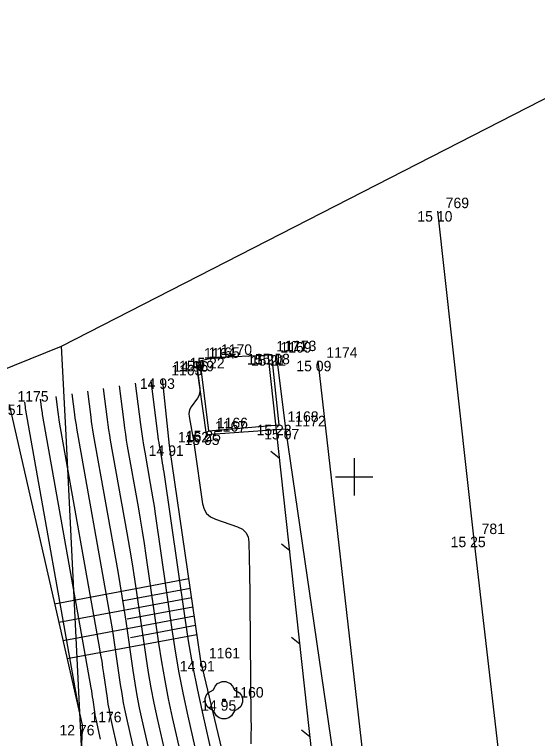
# Model space of a CAD drawing. Extents: x -711234 to -710007, y -1026313 to -1025448.
# Drawn here: x -710934.08 to -710920.09, y -1025756.99 to -1025737.64 of the extents above; entities that cross this region are included whole.
import ezdxf

# ---------------------------------------------------------------- set-up
doc = ezdxf.new("R2010")
doc.units = 0
for name, color, linetype in [('Ex_Major Contours', 7, 'Continuous'), ('Ex_Minor Contours', 7, 'Continuous'), ('Z_body', 7, 'Continuous'), ('Z_body_cisla', 7, 'Continuous'), ('Z_body_vysky_redukovane', 7, 'Continuous'), ('Z_hektometricka_sit', 7, 'Continuous'), ('Z_hrany_paty', 7, 'Continuous'), ('Z_katastr_hranice', 7, 'Continuous'), ('Z_komunikace', 7, 'Continuous'), ('Z_obruba', 7, 'Continuous'), ('Z_rozhranni', 7, 'Continuous'), ('Z_svodidla', 7, 'Continuous'), ('Z_svodidla_znacky', 7, 'Continuous'), ('Z_technicke_srafy', 7, 'Continuous'), ('Z_vdz12_plna', 7, 'Continuous'), ('Z_vdz25_plna', 7, 'Continuous'), ('Z_zelen_jednotliva', 7, 'Continuous')]:
    doc.layers.add(name, color=color, linetype=linetype)

# ---------------------------------------------------------------- blocks, each defined once
blk = doc.blocks.new('POINT_DISPLAY')
blk.add_line((0, 0), (0, 0))
blk = doc.blocks.new('Z24')
for p, q in [((-0.23, 0.38), (-0.17, 0.45)), ((-0.17, 0.45), (-0.05, 0.5)), ((-0.05, 0.5), (0.05, 0.5)), ((0.05, 0.5), (0.17, 0.45)), ((0.17, 0.45), (0.23, 0.38)), ((-0.47, 0.13), (-0.42, 0.2)), ((-0.42, 0.2), (-0.28, 0.28)), ((-0.28, 0.28), (-0.23, 0.38)), ((0.23, 0.38), (0.28, 0.28)), ((0.28, 0.28), (0.42, 0.2)), ((0.42, 0.2), (0.47, 0.13)), ((-0.5, 0.05), (-0.47, 0.13)), ((-0.5, -0.05), (-0.5, 0.05)), ((-0.03, -0.03), (-0.03, 0.03)), ((-0.03, 0.03), (0.03, 0.03)), ((0.03, 0.03), (0.03, -0.03)), ((0.47, 0.13), (0.5, 0.05)), ((0.5, 0.05), (0.5, -0.05)), ((-0.45, -0.17), (-0.5, -0.05)), ((-0.38, -0.23), (-0.45, -0.17)), ((0.03, -0.03), (-0.03, -0.03)), ((0.45, -0.17), (0.38, -0.23)), ((0.5, -0.05), (0.45, -0.17)), ((-0.28, -0.28), (-0.38, -0.23)), ((-0.2, -0.42), (-0.28, -0.28)), ((0.28, -0.28), (0.2, -0.42)), ((0.38, -0.23), (0.28, -0.28)), ((-0.13, -0.47), (-0.2, -0.42)), ((-0.05, -0.5), (-0.13, -0.47)), ((0.05, -0.5), (-0.05, -0.5)), ((0.13, -0.47), (0.05, -0.5)), ((0.2, -0.42), (0.13, -0.47))]:
    blk.add_line(p, q)
blk = doc.blocks.new('Z529')
blk.add_line((0, 0), (0.2, 0.2))

msp = doc.modelspace()

# ---------------------------------------------------------------- linework, layer by layer
at = {"layer": 'Ex_Major Contours'}
for points in [[(-710929.211, -1025746.908), (-710929.19, -1025747.102), (-710929.186, -1025747.134), (-710929.183, -1025747.167), (-710929.179, -1025747.199), (-710929.175, -1025747.231), (-710929.123, -1025747.64), (-710929.121, -1025747.709), (-710929.131, -1025747.775), (-710929.153, -1025747.838), (-710929.189, -1025747.897), (-710929.355, -1025748.129), (-710929.389, -1025748.189), (-710929.41, -1025748.251), (-710929.417, -1025748.317), (-710929.411, -1025748.385), (-710929.334, -1025748.791), (-710929.318, -1025748.883), (-710929.302, -1025748.974), (-710929.287, -1025749.065), (-710929.274, -1025749.157), (-710929.048, -1025750.721), (-710929.01, -1025750.863), (-710928.941, -1025750.978), (-710928.84, -1025751.068), (-710928.707, -1025751.131), (-710928.114, -1025751.332), (-710927.984, -1025751.396), (-710927.89, -1025751.486), (-710927.833, -1025751.602), (-710927.811, -1025751.746), (-710927.796, -1025752.57), (-710927.792, -1025752.76), (-710927.789, -1025752.949), (-710927.787, -1025753.139), (-710927.785, -1025753.328), (-710927.756, -1025756.456), (-710927.755, -1025756.684), (-710927.756, -1025756.911), (-710927.76, -1025757.139)], [(-710929.856, -1025758.226), (-710930.256, -1025756.462), (-710930.345, -1025756.052), (-710930.425, -1025755.641), (-710930.497, -1025755.228), (-710930.561, -1025754.813), (-710930.801, -1025753.152), (-710930.862, -1025752.737), (-710930.927, -1025752.323), (-710930.996, -1025751.909), (-710931.067, -1025751.496), (-710931.508, -1025749.021), (-710931.531, -1025748.884), (-710931.553, -1025748.746), (-710931.573, -1025748.608), (-710931.591, -1025748.47), (-710931.696, -1025747.639)], [(-710933.39, -1025747.928), (-710933.356, -1025748.201), (-710933.35, -1025748.247), (-710933.343, -1025748.292), (-710933.336, -1025748.338), (-710933.328, -1025748.383), (-710932.037, -1025755.636), (-710932.023, -1025755.716), (-710932.01, -1025755.796), (-710931.998, -1025755.877), (-710931.986, -1025755.957), (-710931.939, -1025756.278), (-710931.927, -1025756.359), (-710931.913, -1025756.439), (-710931.897, -1025756.518), (-710931.88, -1025756.597), (-710931.805, -1025756.928), (-710931.789, -1025757.01)]]:
    msp.add_lwpolyline(points, dxfattribs=at)
at = {"layer": 'Ex_Minor Contours'}
for points in [[(-710929.287, -1025758.912), (-710929.85, -1025756.428), (-710929.957, -1025755.936), (-710930.053, -1025755.441), (-710930.14, -1025754.945), (-710930.217, -1025754.447), (-710930.554, -1025752.105), (-710930.603, -1025751.779), (-710930.654, -1025751.454), (-710930.707, -1025751.129), (-710930.764, -1025750.805), (-710931.053, -1025749.181), (-710931.08, -1025749.021), (-710931.106, -1025748.86), (-710931.129, -1025748.698), (-710931.15, -1025748.537), (-710931.272, -1025747.567)], [(-710930.849, -1025747.494), (-710930.709, -1025748.604), (-710930.685, -1025748.789), (-710930.658, -1025748.973), (-710930.629, -1025749.157), (-710930.598, -1025749.341), (-710930.448, -1025750.182), (-710930.413, -1025750.383), (-710930.38, -1025750.585), (-710930.348, -1025750.787), (-710930.318, -1025750.989), (-710929.872, -1025754.081), (-710929.783, -1025754.662), (-710929.681, -1025755.242), (-710929.569, -1025755.819), (-710929.444, -1025756.394), (-710928.718, -1025759.598)], [(-710928.148, -1025760.284), (-710929.038, -1025756.361), (-710929.18, -1025755.703), (-710929.309, -1025755.042), (-710929.425, -1025754.38), (-710929.528, -1025753.714), (-710930.081, -1025749.874), (-710930.093, -1025749.795), (-710930.105, -1025749.716), (-710930.118, -1025749.637), (-710930.132, -1025749.559), (-710930.188, -1025749.244), (-710930.202, -1025749.166), (-710930.214, -1025749.087), (-710930.225, -1025749.008), (-710930.236, -1025748.929), (-710930.425, -1025747.422)], [(-710930.353, -1025757.861), (-710930.662, -1025756.496), (-710930.733, -1025756.169), (-710930.797, -1025755.84), (-710930.855, -1025755.51), (-710930.906, -1025755.18), (-710931.097, -1025753.853), (-710931.146, -1025753.522), (-710931.198, -1025753.191), (-710931.253, -1025752.861), (-710931.31, -1025752.531), (-710931.963, -1025748.862), (-710931.982, -1025748.747), (-710932.001, -1025748.633), (-710932.017, -1025748.518), (-710932.032, -1025748.403), (-710932.119, -1025747.711)], [(-710931.321, -1025757.239), (-710931.474, -1025756.564), (-710931.509, -1025756.402), (-710931.541, -1025756.239), (-710931.57, -1025756.076), (-710931.595, -1025755.912), (-710931.689, -1025755.256), (-710931.714, -1025755.092), (-710931.739, -1025754.928), (-710931.766, -1025754.764), (-710931.795, -1025754.601), (-710932.873, -1025748.543), (-710932.885, -1025748.474), (-710932.895, -1025748.406), (-710932.905, -1025748.337), (-710932.915, -1025748.269), (-710932.966, -1025747.856)], [(-710932.543, -1025747.784), (-710932.473, -1025748.336), (-710932.461, -1025748.428), (-710932.448, -1025748.519), (-710932.434, -1025748.611), (-710932.418, -1025748.702), (-710931.552, -1025753.566), (-710931.509, -1025753.813), (-710931.469, -1025754.06), (-710931.43, -1025754.307), (-710931.393, -1025754.555), (-710931.25, -1025755.546), (-710931.212, -1025755.793), (-710931.169, -1025756.04), (-710931.121, -1025756.285), (-710931.068, -1025756.53), (-710930.837, -1025757.55)], [(-710933.813, -1025748.001), (-710933.797, -1025748.134), (-710933.794, -1025748.157), (-710933.79, -1025748.179), (-710933.787, -1025748.201), (-710933.783, -1025748.223), (-710932.348, -1025756.288)]]:
    msp.add_lwpolyline(points, dxfattribs=at)
at = {"layer": 'Z_hektometricka_sit'}
for p, q in [((-710925, -1025749.5), (-710925, -1025750.5)), ((-710925.5, -1025750), (-710924.5, -1025750))]:
    msp.add_line(p, q, dxfattribs=at)
at = {"layer": 'Z_hrany_paty'}
for p, q in [((-710929.93, -1025749.16), (-710930.12, -1025747.37)), ((-710934.22, -1025748.07), (-710932.27, -1025756.63)), ((-710929.1, -1025754.92), (-710929.93, -1025749.16)), ((-710927.67, -1025760.86), (-710929.1, -1025754.92)), ((-710932.27, -1025756.63), (-710932.53, -1025764.33))]:
    msp.add_line(p, q, dxfattribs=at)
at = {"layer": 'Z_katastr_hranice'}
msp.add_line((-710932.82, -1025746.51), (-710911.59, -1025735.63), dxfattribs=at)
for points in [[(-710968.93, -1025764.64), (-710955.38, -1025756.68), (-710946.98, -1025752.23), (-710932.82, -1025746.51)], [(-710937.26, -1025842.82), (-710936.45, -1025842.11), (-710935.96, -1025842), (-710933.08, -1025840.66), (-710931.05, -1025838.78), (-710930.88, -1025838.46), (-710929.59, -1025835.96), (-710928.58, -1025832.31), (-710932.7, -1025748.89), (-710932.82, -1025746.51)]]:
    msp.add_lwpolyline(points, dxfattribs=at)
at = {"layer": 'Z_komunikace'}
for p, q in [((-710926.82, -1025748.72), (-710927.07, -1025746.71)), ((-710925.13, -1025760.3), (-710926.82, -1025748.72))]:
    msp.add_line(p, q, dxfattribs=at)
at = {"layer": 'Z_obruba'}
for p, q in [((-710929.23, -1025746.91), (-710928.95, -1025748.87)), ((-710928.95, -1025748.87), (-710926.82, -1025748.72))]:
    msp.add_line(p, q, dxfattribs=at)
at = {"layer": 'Z_rozhranni'}
for p, q in [((-710927.2, -1025746.75), (-710928.79, -1025746.82)), ((-710927, -1025748.61), (-710927.2, -1025746.75)), ((-710929.12, -1025746.9), (-710928.79, -1025746.82)), ((-710929.12, -1025746.9), (-710928.89, -1025748.77)), ((-710928.89, -1025748.77), (-710927, -1025748.61))]:
    msp.add_line(p, q, dxfattribs=at)
at = {"layer": 'Z_svodidla'}
msp.add_line((-710925.77, -1025760.68), (-710927.3, -1025746.72), dxfattribs=at)
at = {"layer": 'Z_technicke_srafy'}
for p, q in [((-710929.42, -1025752.73), (-710933.01, -1025753.4)), ((-710929.38, -1025752.98), (-710931.16, -1025753.31)), ((-710929.34, -1025753.23), (-710932.89, -1025753.89)), ((-710929.31, -1025753.48), (-710931.07, -1025753.8)), ((-710929.27, -1025753.72), (-710932.78, -1025754.38)), ((-710929.24, -1025753.97), (-710930.98, -1025754.3)), ((-710929.2, -1025754.22), (-710932.67, -1025754.86))]:
    msp.add_line(p, q, dxfattribs=at)
at = {"layer": 'Z_vdz12_plna'}
for p, q in [((-710922.77, -1025742.9), (-710921.81, -1025751.6)), ((-710921.81, -1025751.6), (-710920.24, -1025765.07))]:
    msp.add_line(p, q, dxfattribs=at)
at = {"layer": 'Z_vdz25_plna'}
msp.add_line((-710924.42, -1025760.35), (-710925.96, -1025746.9), dxfattribs=at)

# ---------------------------------------------------------------- block references
at = {"layer": 'Z_body'}
for p in [(-710922.77, -1025742.9), (-710927.3, -1025746.72), (-710927.2, -1025746.75), (-710927.07, -1025746.71), (-710929.23, -1025746.91), (-710929.12, -1025746.9), (-710928.79, -1025746.82), (-710925.96, -1025746.9), (-710930.12, -1025747.37), (-710927, -1025748.61), (-710926.82, -1025748.72), (-710928.95, -1025748.87), (-710928.89, -1025748.77), (-710929.93, -1025749.16), (-710921.81, -1025751.6), (-710929.1, -1025754.92), (-710928.48, -1025755.97), (-710932.27, -1025756.63)]:
    msp.add_blockref('POINT_DISPLAY', p, dxfattribs=at)
at = {"layer": 'Z_svodidla_znacky', "rotation": 96.3}
for p in [(-710927, -1025749.5), (-710926.72, -1025751.98), (-710926.45, -1025754.47), (-710926.18, -1025756.95)]:
    msp.add_blockref('Z529', p, dxfattribs=at)
at = {"layer": 'Z_zelen_jednotliva'}
msp.add_blockref('Z24', (-710928.48, -1025755.97), dxfattribs=at)

# ---------------------------------------------------------------- texts
at = {"layer": 'Z_body_cisla'}
for s, p in [('769', (-710922.55, -1025742.82)), ('1171', (-710927.08, -1025746.65)), ('1169', (-710926.97, -1025746.68)), ('1173', (-710926.84, -1025746.64)), ('1164', (-710929.01, -1025746.84)), ('1165', (-710928.89, -1025746.82)), ('1170', (-710928.56, -1025746.74)), ('1174', (-710925.74, -1025746.82)), ('1163', (-710929.89, -1025747.29)), ('1175', (-710934, -1025747.99)), ('1168', (-710926.78, -1025748.53)), ('1167', (-710928.72, -1025748.79)), ('1166', (-710928.67, -1025748.7)), ('1172', (-710926.59, -1025748.65)), ('1162', (-710929.71, -1025749.08)), ('781', (-710921.59, -1025751.53)), ('1161', (-710928.88, -1025754.85)), ('1160', (-710928.25, -1025755.9)), ('1176', (-710932.05, -1025756.56))]:
    msp.add_text(s, height=0.28, dxfattribs=at).set_placement(p)
at = {"layer": 'Z_body_vysky_redukovane'}
for s, p in [('15 10', (-710923.307, -1025743.18)), ('15 21', (-710927.86, -1025747)), ('15 21', (-710927.76, -1025747.03)), ('15 08', (-710927.653, -1025746.99)), ('14 96', (-710929.837, -1025747.19)), ('15 19', (-710929.68, -1025747.18)), ('15 22', (-710929.397, -1025747.1)), ('15 09', (-710926.543, -1025747.18)), ('14 93', (-710930.727, -1025747.65)), ('12 51', (-710934.78, -1025748.35)), ('15 22', (-710927.607, -1025748.89)), ('15 07', (-710927.403, -1025749)), ('15 05', (-710929.533, -1025749.15)), ('15 25', (-710929.497, -1025749.05)), ('14 91', (-710930.49, -1025749.44)), ('15 25', (-710922.417, -1025751.88)), ('14 91', (-710929.66, -1025755.2)), ('14 95', (-710929.087, -1025756.25)), ('12 76', (-710932.877, -1025756.91))]:
    msp.add_text(s, height=0.28, dxfattribs=at).set_placement(p)

doc.saveas('drawing.dxf')
